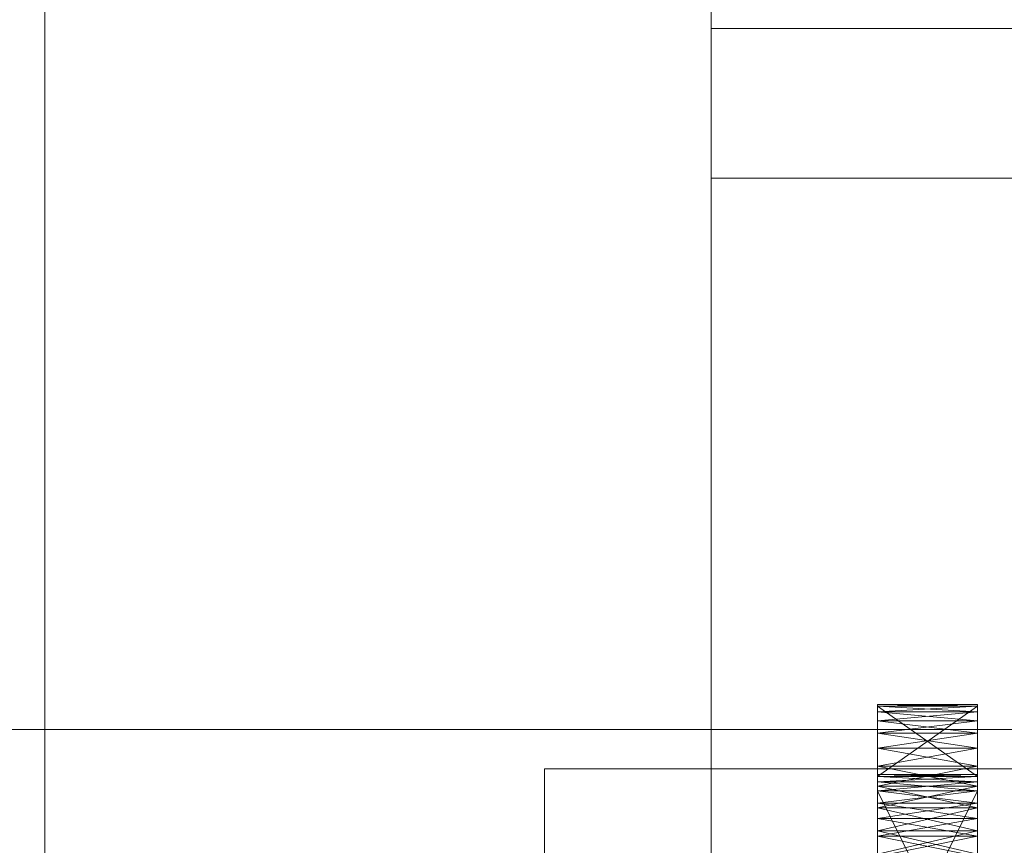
# Model space of a CAD drawing. Header units: millimetres. Extents: x -2233 to 61924, y -68080 to 6847.
# Tile 374 of 656: x 1398 to 1458, y -33707 to -33657. Entities that reach past the tile are written whole.
import ezdxf

# ---------------------------------------------------------------- set-up
doc = ezdxf.new("R2010")
doc.units = ezdxf.units.MM
for name, color, linetype, lineweight in [('COTAS_O', 1, 'Continuous', 0), ('frontal_C03', 7, 'Continuous', 0), ('frontal_secador', 7, 'Continuous', 0)]:
    doc.layers.add(name, color=color, linetype=linetype, lineweight=lineweight)
doc.dimstyles.new('R19_100', dxfattribs={"dimtxt": 250, "dimasz": 150, "dimexe": 150, "dimexo": 80, "dimgap": 100, "dimtad": 1, "dimtih": 1, "dimtoh": 1, "dimdsep": 46, "dimcen": 0.09, "dimadec": 0, "dimazin": 0, "dimtfac": 1, "dimtdec": 4, "dimtofl": 0, "dimtmove": 0, "dimatfit": 3, "dimfxl": 1, "dimtolj": 1, "dimtzin": 0, "dimarcsym": 0})

# ---------------------------------------------------------------- blocks, each defined once
blk = doc.blocks.new('DIM_R28_52')
at = {"layer": 'COTAS_O'}
for p, q in [((-1725, -33700), (-1575, -33655)), ((1725, -33700), (1575, -33655)), ((-1725, -34400), (-1725, -33700)), ((-1725, -33700), (1725, -33700)), ((-1725, -33700), (-1575, -33745)), ((1725, -33700), (1575, -33745)), ((1725, -34400), (1725, -33700))]:
    blk.add_line(p, q, dxfattribs=at)
blk.add_text('3450 O', height=250, dxfattribs=at).set_placement((0, -33600))

msp = doc.modelspace()

# ---------------------------------------------------------------- linework, layer by layer
at = {"layer": 'frontal_C03'}
for p, q in [((1440, -33735.325), (1440, -33388.418)), ((1440, -33397.401), (1440, -33744.308)), ((1440, -33666.893), (1440, -33657.91)), ((1440, -33657.91), (1480, -33657.91)), ((1440, -34004.816), (1440, -33657.91)), ((1480, -33666.893), (1440, -33666.893)), ((1440, -33666.893), (1440, -34013.799)), ((1430, -33725.417), (1430, -33702.37)), ((1430, -33702.37), (1530, -33702.37)), ((1430, -33737.417), (1430, -33702.37))]:
    msp.add_line(p, q, dxfattribs=at)
at = {"layer": 'frontal_secador'}
for p, q in [((1400, -36000), (1400, -33000)), ((1400, -36000), (1400, -33075)), ((1400, -34600), (1400, -33075)), ((1400, -35940), (1400, -33075)), ((1400, -34650), (1400, -33075)), ((1400, -36000), (1400, -33250)), ((1450, -33698.5), (1450, -33702.82)), ((1450, -33698.611), (1450, -33698.5)), ((1450, -33698.94), (1450, -33698.5)), ((1450, -33698.5), (1450, -33703.69)), ((1450, -33700.219), (1450, -33698.5)), ((1456, -33698.611), (1450, -33698.5)), ((1456, -33698.5), (1450, -33698.5)), ((1456, -33698.5), (1450, -33698.611)), ((1450, -33702.82), (1450, -33698.611)), ((1450, -33698.611), (1450, -33698.94)), ((1456, -33702.82), (1450, -33698.611)), ((1456, -33698.611), (1450, -33698.611)), ((1456, -33698.611), (1450, -33698.94)), ((1450, -33698.611), (1450, -33699.481)), ((1450, -33703.15), (1450, -33698.611)), ((1450, -33698.611), (1450, -33701.136)), ((1450, -33698.611), (1450, -33706.092)), ((1450, -33706.419), (1450, -33698.611)), ((1450, -33698.611), (1450, -33715.519)), ((1450, -33716.999), (1450, -33698.611)), ((1456, -33698.94), (1450, -33698.611)), ((1456, -33698.611), (1450, -33702.82)), ((1456, -33702.82), (1456, -33698.5)), ((1456, -33698.5), (1456, -33698.611)), ((1456, -33698.5), (1456, -33698.94)), ((1456, -33703.69), (1456, -33698.5)), ((1456, -33698.5), (1456, -33700.219)), ((1456, -33698.611), (1456, -33702.82)), ((1456, -33698.94), (1456, -33698.611)), ((1456, -33699.481), (1456, -33698.611)), ((1456, -33698.611), (1456, -33703.15)), ((1456, -33701.136), (1456, -33698.611)), ((1456, -33706.092), (1456, -33698.611)), ((1456, -33698.611), (1456, -33706.419)), ((1456, -33715.519), (1456, -33698.611)), ((1456, -33698.611), (1456, -33716.999)), ((1450, -33700.219), (1450, -33698.94)), ((1450, -33698.94), (1450, -33699.481)), ((1456, -33698.94), (1450, -33698.94)), ((1456, -33698.94), (1450, -33699.481)), ((1456, -33699.481), (1450, -33698.94)), ((1450, -33699.481), (1450, -33700.219)), ((1456, -33699.481), (1450, -33699.481)), ((1456, -33699.481), (1450, -33700.219)), ((1450, -33699.481), (1450, -33701.136)), ((1456, -33700.219), (1450, -33699.481)), ((1456, -33698.94), (1456, -33700.219)), ((1456, -33699.481), (1456, -33698.94)), ((1456, -33700.219), (1456, -33699.481)), ((1456, -33701.136), (1456, -33699.481)), ((1450, -33702.21), (1450, -33700.219)), ((1450, -33700.219), (1450, -33701.136)), ((1450, -33704.719), (1450, -33700.219)), ((1450, -33700.219), (1450, -33703.69)), ((1450, -33710.281), (1450, -33700.219)), ((1456, -33700.219), (1450, -33700.219)), ((1456, -33700.219), (1450, -33701.136)), ((1456, -33701.136), (1450, -33700.219)), ((1456, -33700.219), (1456, -33702.21)), ((1456, -33701.136), (1456, -33700.219)), ((1456, -33700.219), (1456, -33704.719)), ((1456, -33703.69), (1456, -33700.219)), ((1456, -33700.219), (1456, -33710.281)), ((1450, -33701.136), (1450, -33702.21)), ((1456, -33701.136), (1450, -33701.136)), ((1456, -33701.136), (1450, -33702.21)), ((1450, -33701.136), (1450, -33703.414)), ((1450, -33701.136), (1450, -33706.092)), ((1456, -33702.21), (1450, -33701.136)), ((1456, -33702.21), (1456, -33701.136)), ((1456, -33703.414), (1456, -33701.136)), ((1456, -33706.092), (1456, -33701.136)), ((1450, -33704.719), (1450, -33702.21)), ((1450, -33702.21), (1450, -33703.414)), ((1456, -33702.21), (1450, -33702.21)), ((1456, -33702.21), (1450, -33703.414)), ((1456, -33703.414), (1450, -33702.21)), ((1456, -33702.21), (1456, -33704.719)), ((1456, -33703.414), (1456, -33702.21)), ((1450, -33702.709), (1450, -33703.15)), ((1450, -33702.82), (1450, -33702.709)), ((1456, -33702.82), (1450, -33702.709)), ((1456, -33702.709), (1450, -33702.709)), ((1456, -33702.709), (1450, -33702.82)), ((1450, -33703.15), (1450, -33702.82)), ((1456, -33703.15), (1450, -33702.82)), ((1456, -33702.82), (1450, -33702.82)), ((1456, -33702.82), (1450, -33703.15)), ((1450, -33702.82), (1450, -33703.69)), ((1450, -33716.643), (1450, -33702.82)), ((1450, -33702.82), (1450, -33707.623)), ((1450, -33721.143), (1450, -33702.82)), ((1450, -33702.82), (1450, -33718.073)), ((1450, -33731.206), (1450, -33702.82)), ((1456, -33703.15), (1456, -33702.709)), ((1456, -33702.709), (1456, -33702.82)), ((1456, -33702.82), (1456, -33703.15)), ((1456, -33703.69), (1456, -33702.82)), ((1456, -33702.82), (1456, -33716.643)), ((1456, -33707.623), (1456, -33702.82)), ((1456, -33702.82), (1456, -33721.143)), ((1456, -33718.073), (1456, -33702.82)), ((1456, -33702.82), (1456, -33731.206)), ((1450, -33703.15), (1450, -33715.906)), ((1450, -33703.69), (1450, -33703.15)), ((1450, -33704.428), (1450, -33703.15)), ((1450, -33703.15), (1450, -33717.561)), ((1450, -33706.419), (1450, -33703.15)), ((1450, -33711.709), (1450, -33703.15)), ((1456, -33703.69), (1450, -33703.15)), ((1456, -33703.15), (1450, -33703.15)), ((1456, -33703.15), (1450, -33703.69)), ((1450, -33703.414), (1450, -33704.719)), ((1456, -33703.414), (1450, -33703.414)), ((1456, -33703.414), (1450, -33704.719)), ((1450, -33703.414), (1450, -33706.092)), ((1456, -33704.719), (1450, -33703.414)), ((1456, -33715.906), (1456, -33703.15)), ((1456, -33703.15), (1456, -33703.69)), ((1456, -33703.15), (1456, -33704.428)), ((1456, -33717.561), (1456, -33703.15)), ((1456, -33703.15), (1456, -33706.419)), ((1456, -33703.15), (1456, -33711.709)), ((1456, -33704.719), (1456, -33703.414)), ((1456, -33706.092), (1456, -33703.414)), ((1450, -33715.906), (1450, -33703.69)), ((1450, -33703.69), (1450, -33704.428)), ((1456, -33715.906), (1450, -33703.69)), ((1456, -33703.69), (1450, -33703.69)), ((1456, -33703.69), (1450, -33704.428)), ((1450, -33703.69), (1450, -33705.345)), ((1450, -33703.69), (1450, -33707.623)), ((1450, -33703.69), (1450, -33713.117)), ((1450, -33703.69), (1450, -33720.598)), ((1450, -33710.281), (1450, -33703.69)), ((1456, -33704.428), (1450, -33703.69)), ((1450, -33716.643), (1450, -33703.69)), ((1456, -33703.69), (1450, -33715.906)), ((1456, -33703.69), (1456, -33715.906)), ((1456, -33704.428), (1456, -33703.69)), ((1456, -33705.345), (1456, -33703.69)), ((1456, -33707.623), (1456, -33703.69)), ((1456, -33713.117), (1456, -33703.69)), ((1456, -33720.598), (1456, -33703.69)), ((1456, -33703.69), (1456, -33710.281)), ((1456, -33703.69), (1456, -33716.643)), ((1450, -33706.419), (1450, -33704.428)), ((1450, -33704.428), (1450, -33705.345)), ((1456, -33704.428), (1450, -33704.428)), ((1456, -33704.428), (1450, -33705.345)), ((1456, -33705.345), (1450, -33704.428)), ((1450, -33707.5), (1450, -33704.719)), ((1450, -33704.719), (1450, -33706.092)), ((1450, -33710.281), (1450, -33704.719)), ((1456, -33704.719), (1450, -33704.719)), ((1456, -33704.719), (1450, -33706.092)), ((1456, -33706.092), (1450, -33704.719)), ((1456, -33704.428), (1456, -33706.419)), ((1456, -33705.345), (1456, -33704.428)), ((1456, -33704.719), (1456, -33707.5)), ((1456, -33706.092), (1456, -33704.719)), ((1456, -33704.719), (1456, -33710.281)), ((1450, -33705.345), (1450, -33706.419)), ((1456, -33705.345), (1450, -33705.345)), ((1456, -33705.345), (1450, -33706.419)), ((1450, -33705.345), (1450, -33707.623)), ((1456, -33706.419), (1450, -33705.345)), ((1456, -33706.419), (1456, -33705.345)), ((1456, -33707.623), (1456, -33705.345)), ((1450, -33706.092), (1450, -33707.5)), ((1456, -33706.092), (1450, -33706.092)), ((1456, -33706.092), (1450, -33707.5)), ((1450, -33706.092), (1450, -33708.908)), ((1450, -33706.092), (1450, -33711.586)), ((1450, -33706.092), (1450, -33715.519)), ((1456, -33707.5), (1450, -33706.092)), ((1450, -33708.928), (1450, -33706.419)), ((1450, -33706.419), (1450, -33707.623)), ((1450, -33711.709), (1450, -33706.419)), ((1456, -33706.419), (1450, -33706.419)), ((1456, -33706.419), (1450, -33707.623)), ((1456, -33707.623), (1450, -33706.419)), ((1450, -33716.999), (1450, -33706.419)), ((1456, -33707.5), (1456, -33706.092)), ((1456, -33708.908), (1456, -33706.092)), ((1456, -33711.586), (1456, -33706.092)), ((1456, -33715.519), (1456, -33706.092)), ((1456, -33706.419), (1456, -33708.928)), ((1456, -33707.623), (1456, -33706.419)), ((1456, -33706.419), (1456, -33711.709)), ((1456, -33706.419), (1456, -33716.999))]:
    msp.add_line(p, q, dxfattribs=at)

# ---------------------------------------------------------------- dimensions: what is measured, and where the dimension line sits
at = {"layer": 'COTAS_O'}
dim = msp.add_aligned_dim(p1=(-1725, -34400), p2=(1725, -34400), distance=700, text='<> O', dimstyle='R19_100', dxfattribs=at)
dim.commit()
dim.dimension.update_dxf_attribs({"geometry": 'DIM_R28_52', "text_midpoint": (0, -33700)})

doc.saveas('drawing.dxf')
